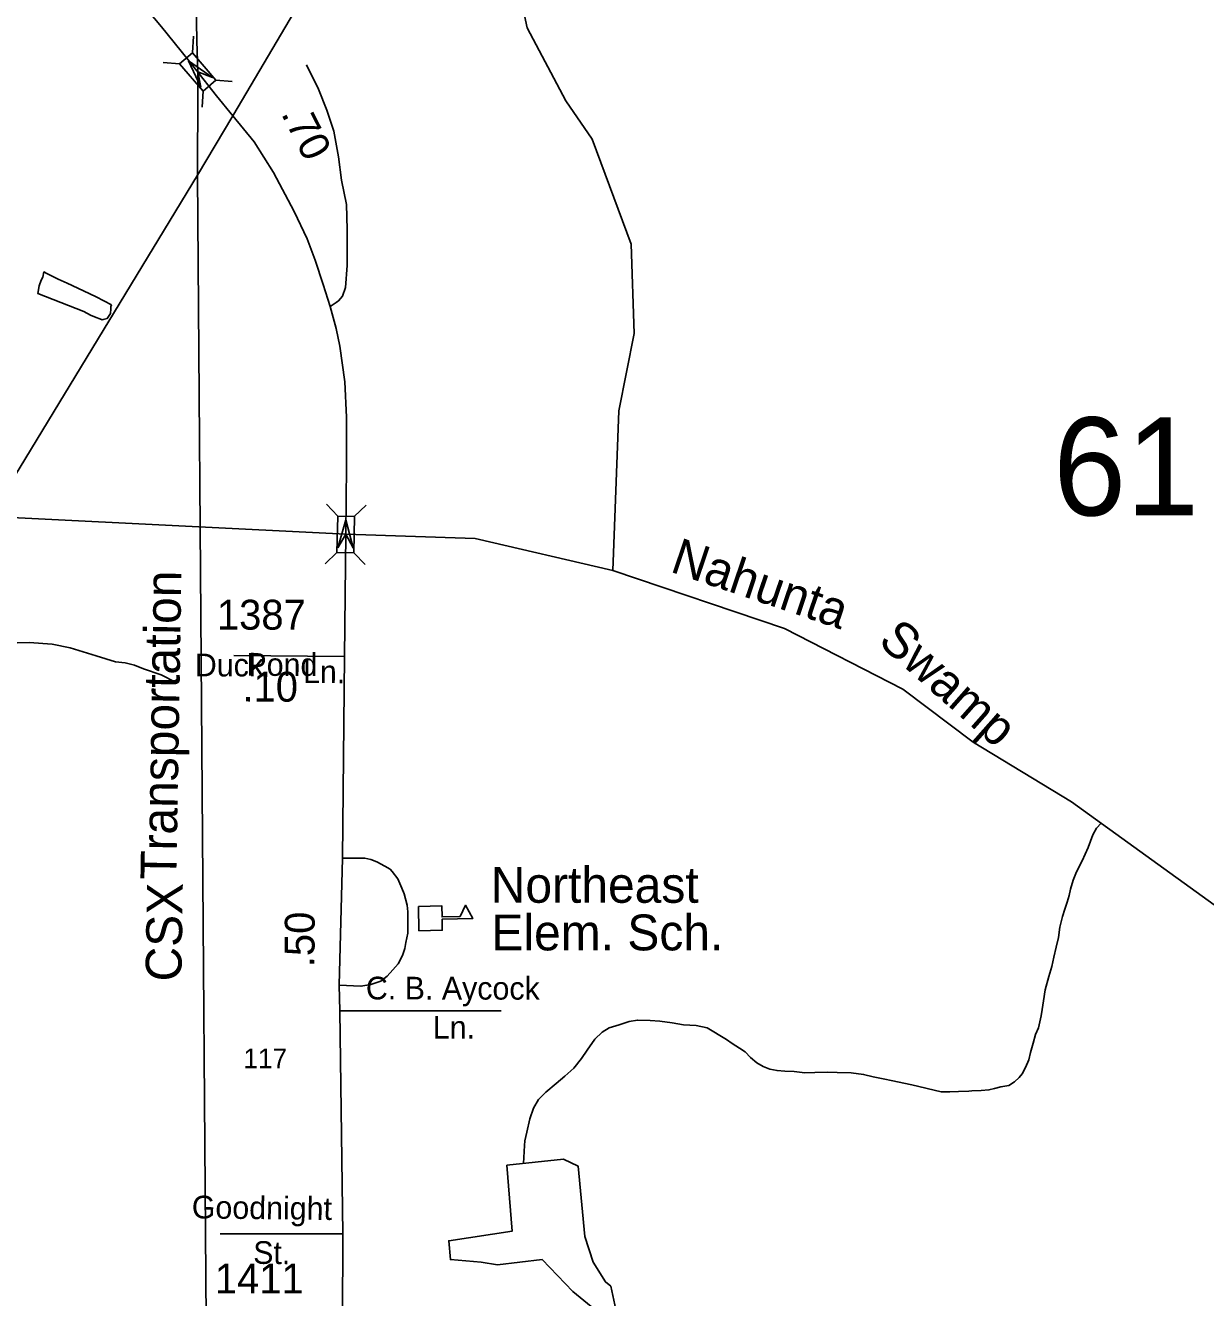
# Model space of a CAD drawing. Extents: x 2206922 to 2357709, y 510027 to 673830.
# Drawn here: x 2301784 to 2306719, y 640241 to 645561 of the extents above; entities that cross this region are included whole.
import ezdxf

# ---------------------------------------------------------------- set-up
doc = ezdxf.new("R2010")
doc.units = 0
for name, color, linetype in [('Exist Cultural Educational Facility High CELL', 7, 'Continuous'), ('Exist Cultural Educational Facility High Label', 7, 'Continuous'), ('Exist Hydrographic Creek Single Shore', 7, 'Continuous'), ('Exist Hydrographic Creek Single Shore Label', 7, 'Continuous'), ('Exist Hydrographic Misc Water Feature', 7, 'Continuous'), ('Exist Hydrographic Pond Under 1500 Sq Ft', 7, 'Continuous'), ('Exist Railroad Mainline', 7, 'Continuous'), ('Exist Railroad Mainline Label', 7, 'Continuous'), ('Exist Road Non-System Type 51', 7, 'Continuous'), ('Exist Road Non-System Type 51 Label', 7, 'Continuous'), ('Exist Road Primary US Attributed', 7, 'Continuous'), ('Exist Road Primary US Label', 7, 'Continuous'), ('Exist Road Primary US Mileage Tenths English Label', 7, 'Continuous'), ('Exist Road Primary US Structure Standard Bridge CELL', 7, 'Continuous'), ('Exist Road Secondary Mileage Hundredths English Label', 7, 'Continuous'), ('Exist Road Secondary Structure Standard Bridge Attributed CELL', 7, 'Continuous'), ('Exist Road Secondary Structure Standard Bridge Number Label', 7, 'Continuous'), ('Exist Road Secondary Type 51 Attributed', 7, 'Continuous'), ('Exist Road Secondary Type 51 Label', 7, 'Continuous'), ('Exist Road Secondary Type 51 Number Label', 7, 'Continuous'), ('Exist Utilities Electrical Transmission Line', 7, 'Continuous')]:
    doc.layers.add(name, color=color, linetype=linetype)

msp = doc.modelspace()

# ---------------------------------------------------------------- linework, layer by layer
at = {"layer": 'Exist Cultural Educational Facility High CELL'}
msp.add_lwpolyline([(2303427.3, 641876.5), (2303525.2, 641878.5), (2303526.1, 641832.4), (2303601.2, 641833.9), (2303624.5, 641881.4), (2303654.8, 641825.4), (2303526.3, 641822.8), (2303527.2, 641776.8), (2303429.3, 641774.9)], close=True, dxfattribs=at)
at = {"layer": 'Exist Hydrographic Creek Single Shore'}
for points in [[(2304240, 643281.3), (2304266, 643948.5), (2304329, 644272.7), (2304316.9, 644646.2), (2304153.9, 645085.9), (2304043.9, 645245.5), (2303882, 645550.8), (2303855.9, 645674.4)], [(2304240, 643281.3), (2303664, 643415.5), (2303123.2, 643432.7), (2301754.1, 643502.2), (2300704.9, 643551.5), (2299901.3, 643571), (2299710.9, 643768.1), (2299370.4, 644085.8), (2299352.7, 644102.8), (2299338, 644117.4), (2299175.6, 644284.6), (2298817.1, 644643.3), (2298463.4, 644997.2), (2298263.7, 645195.2), (2298035.1, 645403.2), (2297725.9, 645593)], [(2310345, 642268.1), (2309566, 642079.5), (2309225, 642036.2), (2308885, 641924), (2308352.9, 641833.5), (2307896.1, 641703.4), (2307279.9, 641665.3), (2307054.9, 641695.6), (2306755.9, 641883.8), (2306158.5, 642314.2), (2305747.4, 642562.9), (2305452.9, 642785.7), (2304958.9, 643038.1), (2304240, 643281.3)]]:
    msp.add_lwpolyline(points, dxfattribs=at)
at = {"layer": 'Exist Hydrographic Misc Water Feature'}
for points in [[(2302143.4, 644392.1), (2302079.5, 644426), (2302026.7, 644451.2), (2301958.8, 644482.6), (2301921.1, 644500.2), (2301887.2, 644516.6), (2301873.4, 644524.1), (2301860.8, 644530.4), (2301855.8, 644507.7), (2301849.5, 644495.2), (2301840.7, 644471.3), (2301835.7, 644439.3), (2302027.5, 644364.9), (2302056, 644349.3), (2302079.8, 644339.2), (2302094.2, 644333.4), (2302104.2, 644329.9), (2302108.3, 644331.6), (2302126, 644335.5), (2302139.8, 644355.6), (2302141.5, 644376.1), (2302141.1, 644385.9), (2302143.4, 644392.1)], [(2303866.5, 640801.3), (2303870.7, 640876.6), (2303872.7, 640896.5), (2303880.5, 640932.7), (2303893.6, 640988.7), (2303909, 641033.1), (2303929.1, 641069.3), (2303960.5, 641099.5), (2304004, 641135.9), (2304039.6, 641166.3), (2304077.2, 641200.7), (2304108.9, 641241), (2304132.5, 641275.2), (2304165.7, 641321.7), (2304195.5, 641350), (2304225.4, 641368.3), (2304267.5, 641380.6), (2304308.9, 641395), (2304343.1, 641401.2), (2304396.8, 641400), (2304437, 641396.4), (2304488.9, 641389), (2304535.3, 641381.6), (2304589, 641378), (2304635.1, 641368.6), (2304715.7, 641319.6), (2304739.9, 641303.7), (2304770.2, 641284.2), (2304794.4, 641268.4), (2304816.4, 641244.4), (2304842.4, 641223), (2304868.9, 641207.3), (2304897, 641195.4), (2304927.1, 641190), (2304959.1, 641188), (2304998.9, 641186.5), (2305043, 641181.1), (2305085, 641181.6), (2305139.1, 641184), (2305178.7, 641182.5), (2305236.7, 641181.1), (2305289, 641173.6), (2305329, 641163.9), (2305371.3, 641154.8), (2305411.2, 641147.1), (2305457.2, 641137.3), (2305491.2, 641129.8), (2305613.6, 641101.2), (2305649.3, 641101.5), (2305685.6, 641102.2), (2305729.3, 641104.5), (2305741.2, 641104.7), (2305781.6, 641106.8), (2305813.3, 641109.2), (2305836.9, 641115.4), (2305863.2, 641122), (2305897.2, 641128.2), (2305921, 641142.6), (2305940.5, 641160.7), (2305952.6, 641176.7), (2305966.3, 641203), (2305980.1, 641235), (2305987.6, 641265.1), (2305998.9, 641305.2), (2306008.8, 641341.4), (2306020.2, 641369.3), (2306031.9, 641419.4), (2306035.6, 641445.7), (2306041.2, 641481.8), (2306048.7, 641527.6), (2306064.1, 641583.7), (2306075.8, 641625.8), (2306085, 641664.1), (2306094.7, 641706.1), (2306104.7, 641745.9), (2306109.8, 641790.2), (2306121.5, 641834.2), (2306131.2, 641864.4), (2306140.8, 641894.6), (2306148.4, 641922.6), (2306154.1, 641948.6), (2306165.4, 641986.6), (2306179.2, 642020.6), (2306203.1, 642066.9), (2306228.2, 642123.2), (2306247.4, 642175.4), (2306263.2, 642203.4), (2306282.5, 642224.9)]]:
    msp.add_lwpolyline(points, dxfattribs=at)
at = {"layer": 'Exist Hydrographic Pond Under 1500 Sq Ft'}
msp.add_lwpolyline([(2304253, 640191.3), (2304231.4, 640288.2), (2304209.9, 640306.1), (2304157.9, 640389.1), (2304123.8, 640496), (2304095.2, 640790.4), (2304034.3, 640819.1), (2303797.6, 640794), (2303819.1, 640517.7), (2303553.8, 640478.3), (2303561, 640399.4), (2303690.1, 640388.6), (2303758.2, 640377.8), (2303944.6, 640399.4), (2304073.7, 640266.6), (2304195.6, 640166.2), (2304253, 640191.3)], dxfattribs=at)
at = {"layer": 'Exist Railroad Mainline'}
for points in [[(2302485.7, 646370), (2302500.9, 645496.1), (2302504.8, 645366.4)], [(2302504.8, 645366.4), (2302504, 645292.4), (2302503.9, 644934.1), (2302539.2, 640144.5), (2302535.8, 639094.8), (2302539.4, 638511.9), (2302543.5, 638190.9), (2302548.4, 637807.5), (2302551.5, 637564.6)]]:
    msp.add_lwpolyline(points, dxfattribs=at)
at = {"layer": 'Exist Road Non-System Type 51'}
for p, q in [((2303098.9, 641440), (2303773.8, 641440)), ((2302598.1, 640507), (2303111.4, 640507))]:
    msp.add_line(p, q, dxfattribs=at)
for points in [[(2302958.7, 645395.6), (2303009.8, 645294.1), (2303044.8, 645206.4), (2303073.6, 645118.8), (2303092.7, 645011.1), (2303105.9, 644913.2), (2303126.5, 644812.4), (2303128.9, 644708.1), (2303128.9, 644557.6), (2303121.6, 644465.4), (2303109.5, 644429), (2303092.5, 644409.6), (2303082.8, 644402.3), (2303058.6, 644385.3)], [(2302411.5, 642814.3), (2302351.1, 642844.5), (2302278.1, 642869.7), (2302240.4, 642884.8), (2302200.1, 642894.8), (2302159.8, 642899.9), (2302079.3, 642925.1), (2301971, 642957.8), (2301895.5, 642972.9), (2301799.9, 642980.5), (2301646.3, 642975.4)], [(2303095.3, 641547.8), (2303186.8, 641542.4), (2303228.1, 641549.6), (2303269.4, 641564), (2303296.3, 641585.5), (2303319.6, 641610.7), (2303343, 641635.8), (2303360.9, 641671.7), (2303369.9, 641700.5), (2303375.3, 641725.6), (2303382.5, 641765.1), (2303382.5, 641793.9), (2303382.7, 641816), (2303382.3, 641854), (2303380.3, 641881.8), (2303367.7, 641929.7), (2303357.6, 641953.5), (2303341, 641991.4), (2303317.8, 642022.9), (2303308.9, 642031.9), (2303287.3, 642044.4), (2303253.2, 642062.4), (2303228.1, 642073.2), (2303203, 642078.6), (2303163.5, 642078.6), (2303109.6, 642078.6)]]:
    msp.add_lwpolyline(points, dxfattribs=at)
at = {"layer": 'Exist Road Primary US Attributed'}
for points in [[(2302495.2, 645377.7), (2302464.4, 645416.7), (2302352.8, 645555.1), (2302294.7, 645624.4), (2302211.5, 645737.4), (2302168.7, 645810.9), (2302121.7, 645914.2), (2302064, 646100.1), (2302042.5, 646216.2), (2302036.8, 646305.1), (2302035.4, 646359.6)], [(2303123.2, 643432.7), (2303125.8, 643717.5), (2303125.8, 643922.3), (2303118.9, 644069.9), (2303099.2, 644219.6), (2303082.8, 644293.1), (2303058.6, 644385.3), (2303029.5, 644477.5), (2302995.5, 644579.5), (2302962.4, 644668.5), (2302908.2, 644783.3), (2302820.9, 644945.9), (2302740.9, 645074.5), (2302651.3, 645183.5), (2302583.2, 645266.3), (2302495.2, 645377.7)], [(2303118.6, 642921.8), (2303123.2, 643432.7)], [(2303109.6, 640145.9), (2303111.4, 640507), (2303098.9, 641440), (2303095.3, 641547.8), (2303109.6, 642078.6), (2303118.6, 642921.8)]]:
    msp.add_lwpolyline(points, dxfattribs=at)
at = {"layer": 'Exist Road Primary US Structure Standard Bridge CELL'}
for p, q in [((2302487, 645515.8), (2302481.8, 645447)), ((2302359.4, 645406.3), (2302428.2, 645401)), ((2302527.6, 645287.2), (2302522.3, 645218.4)), ((2302579.9, 645332.1), (2302648.7, 645326.9)), ((2303090, 643508.4), (2303042.2, 643558.1)), ((2303159, 643507), (2303208.7, 643554.8)), ((2303037, 643309.4), (2303086.7, 643357.3)), ((2303205.1, 643306.2), (2303157.3, 643355.9))]:
    msp.add_line(p, q, dxfattribs=at)
for points in [[(2302481.8, 645447), (2302580.2, 645332.3), (2302526.6, 645286.4), (2302428.2, 645401)], [(2303086.7, 643357.3), (2303089.7, 643508.4), (2303160.2, 643507), (2303157.3, 643355.9)]]:
    msp.add_lwpolyline(points, close=True, dxfattribs=at)
at = {"layer": 'Exist Road Secondary Structure Standard Bridge Attributed CELL'}
for points in [[(2302516.9, 645302.6), (2302465.8, 645413.3), (2302565.4, 645343), (2302504.8, 645366.4)], [(2303090.9, 643376.3), (2303124, 643493.7), (2303154, 643375.5), (2303123.2, 643432.7)]]:
    msp.add_lwpolyline(points, close=True, dxfattribs=at)
at = {"layer": 'Exist Road Secondary Type 51 Attributed'}
msp.add_line((2303118.6, 642921.8), (2302655.5, 642925.4), dxfattribs=at)
at = {"layer": 'Exist Utilities Electrical Transmission Line'}
for p, q in [((2302651.3, 645183.5), (2303293.7, 646270.3)), ((2302503.9, 644934.1), (2302651.3, 645183.5))]:
    msp.add_line(p, q, dxfattribs=at)
msp.add_lwpolyline([(2300116.9, 640985.8), (2300165.2, 641046.1), (2301203.4, 642797.4), (2302503.9, 644934.1)], dxfattribs=at)

# ---------------------------------------------------------------- texts
at = {"layer": 'Exist Cultural Educational Facility High Label'}
for s, p in [('Northeast', (2303729.8, 641891.7)), ('Elem. Sch.', (2303732.6, 641692.7))]:
    msp.add_text(s, height=150, dxfattribs=at).set_placement(p)
at = {"layer": 'Exist Hydrographic Creek Single Shore Label'}
for s, rotation, p in [('Nahunta', 341.3105, (2304475.3, 643277.9)), ('Swamp', 318.5109, (2305344.7, 642977.7))]:
    msp.add_text(s, height=150, rotation=rotation, dxfattribs=at).set_placement(p)
at = {"layer": 'Exist Railroad Mainline Label'}
for s, rotation, p in [('Transportation', 89.0392, (2302414.5, 641986.9)), ('CSX', 89.1071, (2302435.7, 641561.7))]:
    msp.add_text(s, height=150, rotation=rotation, dxfattribs=at).set_placement(p)
at = {"layer": 'Exist Road Non-System Type 51 Label'}
for s, rotation, p in [('C. B. Aycock', 359.9133, (2303207.5, 641487.6)), ('Ln.', 359.9133, (2303487.4, 641323.7)), ('Goodnight', 359.2994, (2302479, 640572.2)), ('St.', 359.2994, (2302735.7, 640382))]:
    msp.add_text(s, height=95, rotation=rotation, dxfattribs=at).set_placement(p)
at = {"layer": 'Exist Road Primary US Label'}
msp.add_text('117', height=82.02, dxfattribs=at).set_placement((2302695.1, 641200))
at = {"layer": 'Exist Road Primary US Mileage Tenths English Label'}
for s, rotation, p in [('.70', 297.028, (2302851.3, 645192.2)), ('.50', 89.6319, (2302992.3, 641621.9))]:
    msp.add_text(s, height=125, rotation=rotation, dxfattribs=at).set_placement(p)
at = {"layer": 'Exist Road Secondary Mileage Hundredths English Label'}
msp.add_text('.10', height=125, rotation=359.7681, dxfattribs=at).set_placement((2302691, 642733.6))
at = {"layer": 'Exist Road Secondary Structure Standard Bridge Number Label'}
msp.add_text('61', height=410.1, dxfattribs=at).set_placement((2306082.1, 643511.7))
at = {"layer": 'Exist Road Secondary Type 51 Label'}
for s, p in [('Duck', (2302492, 642838.7)), ('Pond', (2302707.9, 642840.9)), ('Ln.', (2302944.6, 642810.4))]:
    msp.add_text(s, height=95, rotation=359.9048, dxfattribs=at).set_placement(p)
at = {"layer": 'Exist Road Secondary Type 51 Number Label'}
for s, p in [('1387', (2302584.4, 643034)), ('1411', (2302575.8, 640257.9))]:
    msp.add_text(s, height=125, dxfattribs=at).set_placement(p)

doc.saveas('drawing.dxf')
